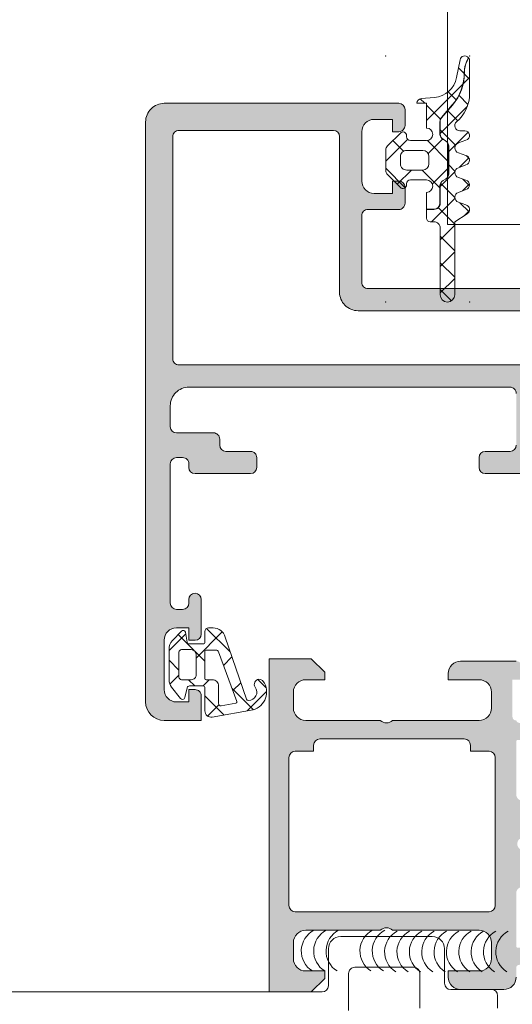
# Model space of a CAD drawing. Header units: millimetres. Extents: x 213386 to 506888, y 183055 to 450952.
# Tile 827 of 1056: x 399509 to 399549, y 324845 to 324924. Entities that reach past the tile are written whole.
import ezdxf

# ---------------------------------------------------------------- set-up
doc = ezdxf.new("R2010")
doc.units = ezdxf.units.MM
doc.layers.add('FASÁDA DETAILNÍ', color=255, linetype='Continuous', lineweight=0)
doc.layers.add('NOVA', color=255, linetype='Continuous', lineweight=0)

# ---------------------------------------------------------------- blocks, each defined once
blk = doc.blocks.new('A$C69D17D4D')
at = {"layer": 'FASÁDA DETAILNÍ'}
h = blk.add_hatch(dxfattribs=at)
h.set_pattern_fill('ANSI37', color=256, scale=0.625, angle=90, style=0)
h.set_pattern_definition([(135, (0, 0), (-1.403165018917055, -1.403165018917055), []), (225, (0, 0), (1.403165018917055, -1.403165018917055), [])])
edge = h.paths.add_edge_path()
edge.add_arc((1579.654066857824, 7162.889979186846), 0.2900050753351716, 224.9975633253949, 359.9994892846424)
edge.add_line((1579.944071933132, 7162.889976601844), (1579.944071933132, 7162.989970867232))
edge.add_arc((1580.25407193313, 7162.989970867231), 0.3099999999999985, 89.99999999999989, 180.0000000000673, ccw=False)
edge.add_line((1580.25407193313, 7163.299970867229), (1581.55404793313, 7163.299970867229))
edge.add_arc((1581.554047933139, 7162.78997086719), 0.5100000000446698, -88.87647985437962, 90.00000000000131, ccw=False)
edge.add_line((1581.564047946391, 7162.280068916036), (1581.564049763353, 7160.921460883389))
edge.add_line((1581.564049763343, 7160.921460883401), (1582.154050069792, 7160.921460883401))
edge.add_arc((1582.154050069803, 7161.411460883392), 0.4900000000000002, -89.99999999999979, 1.272221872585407e-14)
edge.add_line((1582.644050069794, 7161.411460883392), (1582.644050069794, 7162.811458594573))
edge.add_arc((1583.154050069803, 7162.811458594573), 0.5099999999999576, 120.00000000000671, 180.0000000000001, ccw=False)
edge.add_line((1582.899050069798, 7163.253131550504), (1583.099050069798, 7163.368601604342))
edge.add_arc((1582.854050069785, 7163.792954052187), 0.4900000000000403, -59.9999999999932, 1.144999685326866e-13)
edge.add_line((1583.344050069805, 7163.792954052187), (1583.344050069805, 7166.029963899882))
edge.add_arc((1582.854050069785, 7166.029963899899), 0.4899999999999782, 1.144999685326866e-13, 60.00000000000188)
edge.add_line((1583.099050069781, 7166.45431634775), (1582.899050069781, 7166.569786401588))
edge.add_arc((1583.154050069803, 7167.011459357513), 0.5100000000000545, 179.9999999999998, 240.0000000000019, ccw=False)
edge.add_line((1582.644050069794, 7167.011459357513), (1582.644050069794, 7168.009056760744))
edge.add_arc((1583.14998343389, 7168.009056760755), 0.5059333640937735, 139.3588191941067, 180, ccw=False)
edge.add_line((1582.76607949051, 7168.338581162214), (1583.646946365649, 7169.364812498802))
edge.add_arc((1580.616488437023, 7171.966009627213), 3.993732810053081, -40.64118080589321, 0.6188691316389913)
edge.add_arc((1586.619871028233, 7172.030856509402), 2.010000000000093, 153.3452087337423, 180.6188691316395, ccw=False)
edge.add_line((1584.823482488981, 7172.932570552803), (1584.957523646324, 7173.199606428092))
edge.add_arc((1584.654059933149, 7172.954636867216), 0.3900003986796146, 38.91202932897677, 168.9894375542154)
edge.add_line((1584.271238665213, 7173.029123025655), (1583.991637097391, 7171.591032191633))
edge.add_arc((1582.018583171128, 7171.974644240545), 2.010000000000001, -85.00475061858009, -11.002496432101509, ccw=False)
edge.add_line((1582.193600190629, 7169.972278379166), (1581.120640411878, 7169.878496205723))
edge.add_arc((1581.154061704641, 7169.489929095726), 0.3900017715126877, 94.91600467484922, 178.5301263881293)
edge.add_line((1580.764188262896, 7169.499933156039), (1581.564059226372, 7169.499933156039))
edge.add_line((1581.564059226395, 7169.499933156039), (1581.564047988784, 7167.499853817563))
edge.add_arc((1581.554047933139, 7166.989951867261), 0.5100000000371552, -90, 88.87647509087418, ccw=False)
edge.add_line((1581.554047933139, 7166.479951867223), (1580.254071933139, 7166.479951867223))
edge.add_arc((1580.25407193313, 7166.78995186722), 0.3100000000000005, 180, 270, ccw=False)
edge.add_line((1579.944071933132, 7166.78995186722), (1579.944071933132, 7166.889976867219))
edge.add_arc((1579.654056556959, 7166.889948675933), 0.2900153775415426, 0.005569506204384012, 134.9966855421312)
edge.add_line((1579.448996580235, 7167.09503237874), (1578.407699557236, 7166.054467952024))
edge.add_arc((1578.754059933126, 7165.707863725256), 0.4900000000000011, 134.9798378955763, 179.9999999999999)
edge.add_line((1578.264059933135, 7165.707863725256), (1578.264059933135, 7164.071815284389))
edge.add_arc((1578.754059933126, 7164.071815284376), 0.4899999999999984, 180.0000000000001, 225.0276992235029)
edge.add_line((1578.407745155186, 7163.725165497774), (1579.448993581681, 7162.684923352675))
edge = h.paths.add_edge_path()
edge.add_arc((1581.25408174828, 7164.589948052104), 0.4999901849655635, -90.00000000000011, -9.199197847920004e-09, ccw=False)
edge.add_line((1581.25408174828, 7164.089957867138), (1579.95407193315, 7164.089957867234))
edge.add_arc((1579.954053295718, 7164.589939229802), 0.4999813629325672, -180.0021357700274, -89.9978642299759, ccw=False)
edge.add_line((1579.454071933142, 7164.589957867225), (1579.454071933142, 7165.189964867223))
edge.add_arc((1579.954053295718, 7165.18998350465), 0.4999813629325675, 89.99786422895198, 180.0021357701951, ccw=False)
edge.add_line((1579.954071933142, 7165.689964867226), (1581.254081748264, 7165.689964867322))
edge.add_arc((1581.25408174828, 7165.189974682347), 0.4999901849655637, 0, 90.00000000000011, ccw=False)
edge.add_line((1581.754071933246, 7165.189974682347), (1581.754071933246, 7164.589948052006))
h = blk.add_hatch(dxfattribs=at)
h.set_pattern_fill('ANSI37', color=256, scale=0.48, angle=90, style=0)
h.set_pattern_definition([(135, (0, 0), (-1.077630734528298, -1.077630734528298), []), (225, (0, 0), (1.077630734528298, -1.077630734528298), [])])
edge = h.paths.add_edge_path()
edge.add_line((1584.147476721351, 7162.285744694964), (1584.754534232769, 7162.51300358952))
edge.add_arc((1584.65405902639, 7162.889839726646), 0.3900009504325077, -75.0706312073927, 75.07063120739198)
edge.add_line((1584.75453423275, 7163.266675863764), (1584.147476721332, 7163.49393475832))
edge.add_arc((1584.254060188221, 7163.889839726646), 0.4100009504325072, 105.0676336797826, 254.9323663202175, ccw=False)
edge.add_line((1584.147476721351, 7164.285744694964), (1584.754534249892, 7164.51300359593))
edge.add_arc((1584.654060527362, 7164.889839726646), 0.390000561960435, -75.0708416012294, 75.07084160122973)
edge.add_line((1584.754534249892, 7165.266675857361), (1584.147476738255, 7165.493934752))
edge.add_arc((1584.254058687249, 7165.889839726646), 0.4100005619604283, 105.06742474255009, 254.9325713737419, ccw=False)
edge.add_line((1584.147476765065, 7166.285744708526), (1584.754534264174, 7166.512999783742))
edge.add_arc((1584.654047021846, 7166.889882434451), 0.3900489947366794, -75.07068313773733, 89.99999999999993)
edge.add_line((1584.654047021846, 7167.279931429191), (1584.254057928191, 7167.279931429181))
edge.add_arc((1584.254057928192, 7167.689931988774), 0.4100005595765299, 130.3199356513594, 269.99999999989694, ccw=False)
edge.add_arc((1582.054088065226, 7170.282218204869), 2.989972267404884, -49.68006215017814, 0.001330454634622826)
edge.add_line((1585.044060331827, 7170.282287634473), (1585.044059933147, 7172.954079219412))
edge.add_arc((1584.654059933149, 7172.954636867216), 0.3900003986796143, -0.0819252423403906, 35.64056997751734)
edge.add_line((1584.971008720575, 7173.181889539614), (1584.841357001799, 7172.923598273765))
edge.add_arc((1586.619871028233, 7172.030856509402), 1.990000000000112, 153.345208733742, 180.6188691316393)
edge.add_arc((1580.616488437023, 7171.966009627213), 4.013732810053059, -40.641180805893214, 0.6188691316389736, ccw=False)
edge.add_line((1583.662122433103, 7169.35178610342), (1582.781255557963, 7168.325554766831))
edge.add_arc((1583.14998343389, 7168.009056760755), 0.4859333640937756, 139.3588191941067, 179.9999999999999)
edge.add_line((1582.664050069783, 7168.009056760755), (1582.664050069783, 7167.011459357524))
edge.add_arc((1583.154050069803, 7167.011459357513), 0.4900000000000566, 180.0000000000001, 240.0000000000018)
edge.add_line((1582.909050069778, 7166.587106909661), (1583.109050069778, 7166.471636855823))
edge.add_arc((1582.854050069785, 7166.029963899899), 0.5099999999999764, -1.1368683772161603e-13, 60.00000000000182, ccw=False)
edge.add_line((1583.364050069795, 7166.029963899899), (1583.364050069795, 7163.792954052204))
edge.add_arc((1582.854050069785, 7163.792954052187), 0.5100000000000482, -59.99999999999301, -2.2737367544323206e-13, ccw=False)
edge.add_line((1583.10905006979, 7163.351281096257), (1582.90905006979, 7163.235811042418))
edge.add_arc((1583.154050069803, 7162.811458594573), 0.4899999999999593, 120.000000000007, 179.9999999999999)
edge.add_line((1582.664050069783, 7162.811458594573), (1582.664050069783, 7161.411460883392))
edge.add_arc((1582.154050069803, 7161.411460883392), 0.509999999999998, -90.00000000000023, 0, ccw=False)
edge.add_line((1582.154050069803, 7160.901460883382), (1581.564049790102, 7160.901460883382))
edge.add_line((1581.564049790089, 7160.901460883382), (1581.564050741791, 7160.189839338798))
edge.add_arc((1581.854050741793, 7160.189839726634), 0.2900000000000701, 180.0000766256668, 270.0000000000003)
edge.add_line((1581.854050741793, 7159.899839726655), (1582.154035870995, 7159.899839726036))
edge.add_arc((1582.154217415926, 7159.390017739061), 0.5098220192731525, -0.02428648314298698, 90.02040272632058, ccw=False)
edge.add_line((1582.664039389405, 7159.389801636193), (1582.664069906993, 7153.989838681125))
edge.add_arc((1583.254068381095, 7153.989842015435), 0.5899984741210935, 180.0003238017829, 360.0000000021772)
edge.add_line((1583.844066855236, 7153.989842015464), (1583.844066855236, 7159.89525026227))
edge.add_line((1583.844066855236, 7159.895250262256), (1584.848821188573, 7160.551953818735))
edge.add_arc((1584.65406055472, 7160.889841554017), 0.3899997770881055, -60.04057881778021, 75.07024092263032)
edge.add_line((1584.754538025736, 7161.266675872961), (1584.147476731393, 7161.49393475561))
edge.add_arc((1584.254060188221, 7161.889839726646), 0.4100009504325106, 105.0676336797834, 254.9323677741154, ccw=False)
h = blk.add_hatch(color=256, dxfattribs=at)
edge = h.paths.add_edge_path(flags=16)
edge.add_ellipse((1561.518074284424, 7148.799880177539), major_axis=(-0.4999740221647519, 0), ratio=1, start_angle=-0.002977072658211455, end_angle=90.00297707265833, ccw=False)
edge.add_line((1561.01810026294, 7148.799906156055), (1561.01810026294, 7166.799906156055))
edge.add_ellipse((1561.518074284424, 7166.799932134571), major_axis=(-0.4999740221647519, 0), ratio=1, start_angle=-90.00297707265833, end_angle=0.0029770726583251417, ccw=False)
edge.add_line((1561.51810026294, 7167.299906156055), (1574.01810026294, 7167.299906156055))
edge.add_ellipse((1574.018078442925, 7166.79988433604), major_axis=(-0.5000218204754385, 0), ratio=1, start_angle=180.0025002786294, end_angle=269.9974997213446, ccw=False)
edge.add_line((1574.51810026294, 7166.799906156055), (1574.51810026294, 7154.196855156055))
edge.add_ellipse((1576.018099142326, 7154.196854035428), major_axis=(-1.499998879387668, 0), ratio=1, start_angle=-4.280429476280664e-05, end_angle=90.00004280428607)
edge.add_line((1576.01810026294, 7152.696855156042), (1589.01808826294, 7152.696855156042))
edge.add_ellipse((1589.018088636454, 7152.19685552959), major_axis=(-0.49999962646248, 0), ratio=1, start_angle=179.9999571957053, end_angle=270.0000428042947, ccw=False)
edge.add_line((1589.518088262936, 7152.196855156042), (1589.518088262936, 7148.799906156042))
edge.add_ellipse((1589.018088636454, 7148.799905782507), major_axis=(-0.49999962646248, 0), ratio=1, start_angle=89.99995719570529, end_angle=180.0000428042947, ccw=False)
edge.add_line((1589.018088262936, 7148.299906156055), (1561.518100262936, 7148.299906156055))
edge = h.paths.add_edge_path()
edge.add_line((1560.318088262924, 7119.499911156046), (1563.318088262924, 7119.499911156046))
edge.add_line((1563.318088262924, 7119.499911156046), (1563.318088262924, 7121.499911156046))
edge.add_arc((1562.81811424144, 7121.499937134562), 0.4999740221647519, 359.9970229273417, 450.0029770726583)
edge.add_line((1562.818088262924, 7121.999911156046), (1562.318088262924, 7121.999911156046))
edge.add_line((1562.318088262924, 7121.999911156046), (1562.318088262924, 7120.999911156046))
edge.add_line((1562.318088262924, 7120.999911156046), (1561.318088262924, 7120.999911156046))
edge.add_arc((1561.318152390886, 7121.999975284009), 1.000064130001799, 180.0036740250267, 269.9963259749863, ccw=False)
edge.add_line((1560.318088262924, 7121.999911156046), (1560.318088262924, 7125.999911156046))
edge.add_arc((1561.318118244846, 7125.999881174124), 1.000029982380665, 90.00171778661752, 179.9982822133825, ccw=False)
edge.add_line((1561.318088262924, 7126.999911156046), (1562.318088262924, 7126.999911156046))
edge.add_line((1562.318088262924, 7126.999911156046), (1562.318088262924, 7125.999911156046))
edge.add_line((1562.318088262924, 7125.999911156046), (1562.818088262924, 7125.999911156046))
edge.add_arc((1562.818082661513, 7126.499916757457), 0.5000056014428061, 270.0006418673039, 359.9993581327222)
edge.add_line((1563.318088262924, 7126.499911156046), (1563.318088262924, 7129.299914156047))
edge.add_arc((1562.818088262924, 7129.299914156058), 0.5, 0, 180)
edge.add_line((1562.318088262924, 7129.299914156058), (1562.318088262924, 7128.999911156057))
edge.add_arc((1561.818077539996, 7128.999921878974), 0.5000107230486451, 270.0012287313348, 359.99877126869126, ccw=False)
edge.add_line((1561.818088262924, 7128.499911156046), (1561.318088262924, 7128.499911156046))
edge.add_arc((1561.318156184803, 7128.999979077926), 0.500067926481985, 180.007782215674, 269.9922177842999, ccw=False)
edge.add_line((1560.818088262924, 7128.999911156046), (1560.818088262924, 7140.299906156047))
edge.add_arc((1561.318110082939, 7140.29988433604), 0.5000218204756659, 90.00250027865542, 179.9974997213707, ccw=False)
edge.add_line((1561.318088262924, 7140.799906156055), (1561.818088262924, 7140.799906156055))
edge.add_arc((1561.818150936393, 7140.299968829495), 0.4999373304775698, -0.007182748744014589, 90.00718274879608, ccw=False)
edge.add_line((1562.318088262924, 7140.299906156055), (1562.318088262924, 7139.999903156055))
edge.add_arc((1562.81815106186, 7139.999965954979), 0.5000628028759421, 180.0071953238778, 269.9928046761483)
edge.add_line((1562.818088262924, 7139.499903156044), (1567.318088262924, 7139.499903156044))
edge.add_arc((1567.318082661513, 7139.999908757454), 0.5000056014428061, 270.0006418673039, 359.9993581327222)
edge.add_line((1567.818088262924, 7139.999903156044), (1567.818088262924, 7140.799906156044))
edge.add_arc((1567.31811424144, 7140.799932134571), 0.4999740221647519, 359.9970229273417, 450.0029770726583)
edge.add_line((1567.318088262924, 7141.299906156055), (1565.318088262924, 7141.299906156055))
edge.add_arc((1565.318156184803, 7141.799974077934), 0.500067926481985, 180.007782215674, 269.9922177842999, ccw=False)
edge.add_line((1564.818088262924, 7141.799906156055), (1564.818088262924, 7142.299906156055))
edge.add_arc((1564.318150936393, 7142.299968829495), 0.499937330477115, 359.9928172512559, 450.0071827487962)
edge.add_line((1564.318088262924, 7142.799906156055), (1561.318088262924, 7142.799906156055))
edge.add_arc((1561.318143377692, 7143.299961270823), 0.500055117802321, 180.0063149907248, 269.99368500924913, ccw=False)
edge.add_line((1560.818088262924, 7143.299906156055), (1560.818088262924, 7144.999903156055))
edge.add_arc((1562.318056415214, 7144.999935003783), 1.499968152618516, 89.99878348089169, 180.0012165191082, ccw=False)
edge.add_line((1562.318088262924, 7146.499903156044), (1588.318088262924, 7146.499903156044))
edge.add_arc((1588.318109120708, 7145.999924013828), 0.4999791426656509, -0.0023902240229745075, 90.0023902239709, ccw=False)
edge.add_line((1588.818088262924, 7145.999903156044), (1588.818088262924, 7141.799906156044))
edge.add_arc((1588.318082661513, 7141.799911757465), 0.5000056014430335, 270.0006418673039, 359.99935813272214, ccw=False)
edge.add_line((1588.318088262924, 7141.299906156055), (1586.318088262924, 7141.299906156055))
edge.add_arc((1586.318110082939, 7140.79988433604), 0.5000218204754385, 90.00250027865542, 179.9974997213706)
edge.add_line((1585.818088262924, 7140.799906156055), (1585.818088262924, 7139.999903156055))
edge.add_arc((1586.31814081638, 7139.9999557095), 0.5000525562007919, 180.0060215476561, 269.993978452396)
edge.add_line((1586.318088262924, 7139.499903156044), (1591.318089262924, 7139.499903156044))
edge.add_line((1591.318089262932, 7139.499903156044), (1592.075978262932, 7139.717224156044))
edge.add_arc((1592.158669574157, 7139.428845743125), 0.2999999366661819, 37.90481467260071, 106.0000242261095, ccw=False)
edge.add_arc((1592.632089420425, 7139.797456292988), 0.3000001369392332, 217.9047180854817, 269.9999699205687)
edge.add_line((1592.632089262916, 7139.497456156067), (1594.696236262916, 7139.497458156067))
edge.add_arc((1594.696236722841, 7139.897457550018), 0.3999993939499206, 269.9999341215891, 381.9737695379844)
edge.add_line((1595.067178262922, 7140.047130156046), (1594.250817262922, 7142.070359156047))
edge.add_arc((1594.065347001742, 7141.995522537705), 0.19999934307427, 21.97390785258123, 114.1410923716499)
edge.add_line((1593.983550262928, 7142.178030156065), (1591.599865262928, 7141.109710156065))
edge.add_arc((1591.518068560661, 7141.29221826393), 0.1999997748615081, 179.180099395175, 294.1410254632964, ccw=False)
edge.add_line((1591.318089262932, 7141.295080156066), (1591.318088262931, 7152.599160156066))
edge.add_arc((1591.50950276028, 7152.607591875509), 0.1916001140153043, 88.9555499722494, 182.5222218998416, ccw=False)
edge.add_line((1591.512995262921, 7152.79916015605), (1591.933579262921, 7152.79916015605))
edge.add_line((1591.933579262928, 7152.79916015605), (1594.399191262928, 7151.36742515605))
edge.add_arc((1594.550002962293, 7151.626762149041), 0.2999997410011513, 239.8208038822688, 344.0000282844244)
edge.add_line((1594.838381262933, 7151.544071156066), (1595.266252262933, 7153.036232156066))
edge.add_line((1595.266252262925, 7153.036232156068), (1595.764664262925, 7153.899507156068))
edge.add_arc((1595.418254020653, 7154.099507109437), 0.4000000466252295, 330.0000115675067, 449.9999652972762)
edge.add_line((1595.418254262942, 7154.499507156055), (1591.310323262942, 7154.499160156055))
edge.add_line((1591.310323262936, 7154.499160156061), (1576.818266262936, 7154.496855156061))
edge.add_arc((1576.818088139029, 7154.996855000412), 0.4999998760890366, 179.9999821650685, 270.02041150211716, ccw=False)
edge.add_line((1576.318088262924, 7154.99685515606), (1576.318088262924, 7160.39989715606))
edge.add_arc((1576.818087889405, 7160.399897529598), 0.49999962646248, 89.99995719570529, 180.0000428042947, ccw=False)
edge.add_line((1576.818088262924, 7160.89989715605), (1579.318088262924, 7160.89989715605))
edge.add_arc((1579.318088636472, 7161.399896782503), 0.49999962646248, 269.9999571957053, 360.0000428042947)
edge.add_line((1579.818088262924, 7161.39989715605), (1579.818088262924, 7162.699900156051))
edge.add_arc((1579.318109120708, 7162.699921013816), 0.4999791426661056, 359.997609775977, 450.0023902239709)
edge.add_line((1579.318088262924, 7163.199900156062), (1578.818088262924, 7163.199900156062))
edge.add_line((1578.818088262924, 7163.199900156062), (1578.818088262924, 7162.199900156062))
edge.add_line((1578.818088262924, 7162.199900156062), (1577.318088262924, 7162.199900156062))
edge.add_arc((1577.318119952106, 7163.199931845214), 1.000031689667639, 180.0018155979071, 269.99818440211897, ccw=False)
edge.add_line((1576.318088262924, 7163.199900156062), (1576.318088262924, 7167.199900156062))
edge.add_arc((1577.318157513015, 7167.199830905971), 1.00006925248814, 90.00396746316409, 179.9960325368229, ccw=False)
edge.add_line((1577.318088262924, 7168.199900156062), (1578.818088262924, 7168.199900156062))
edge.add_line((1578.818088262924, 7168.199900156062), (1578.818088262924, 7167.199900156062))
edge.add_line((1578.818088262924, 7167.199900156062), (1579.318088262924, 7167.199900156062))
edge.add_arc((1579.31811424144, 7167.699874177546), 0.4999740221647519, 269.9970229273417, 360.0029770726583)
edge.add_line((1579.818088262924, 7167.699900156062), (1579.818088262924, 7168.999903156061))
edge.add_arc((1579.318082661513, 7168.999897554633), 0.5000056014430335, 0.0006418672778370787, 89.99935813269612)
edge.add_line((1579.318088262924, 7169.499903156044), (1560.318088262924, 7169.499903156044))
edge.add_arc((1560.318058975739, 7167.999932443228), 1.499970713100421, 89.99888129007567, 180.0011187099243)
edge.add_line((1558.818088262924, 7167.999903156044), (1558.818088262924, 7120.999911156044))
edge.add_arc((1560.318148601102, 7120.999971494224), 1.500060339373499, 180.0023046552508, 269.9976953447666)
h = blk.add_hatch(dxfattribs=at)
h.set_pattern_fill('ANSI37', color=256, scale=0.625, angle=180, style=0)
h.set_pattern_definition([(225, (1562.318060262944, 7121.999931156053), (1.403165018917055, -1.403165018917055), []), (315, (1562.318060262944, 7121.999931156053), (1.403165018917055, 1.403165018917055), [])])
edge = h.paths.add_edge_path(flags=16)
edge.add_ellipse((1564.22027340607, 7122.302146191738), major_axis=(-0.4977897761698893, 0), ratio=1, start_angle=179.7452779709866, end_angle=270.192579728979)
edge.add_line((1564.218600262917, 7122.799933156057), (1563.718081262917, 7122.799933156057))
edge.add_ellipse((1563.718067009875, 7122.899916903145), major_axis=(-0.09998374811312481, 0), ratio=1, start_angle=-0.008740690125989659, end_angle=90.00816772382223, ccw=False)
edge.add_line((1563.618083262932, 7122.899932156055), (1563.618079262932, 7125.100362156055))
edge.add_ellipse((1563.718083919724, 7125.100359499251), major_axis=(-0.1000046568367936, 0), ratio=1, start_angle=270.0015221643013, end_angle=359.99847783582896, ccw=False)
edge.add_line((1563.718081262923, 7125.200364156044), (1564.530023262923, 7125.200364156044))
edge.add_ellipse((1564.53001478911, 7125.000357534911), major_axis=(-0.2000066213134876, 0), ratio=1, start_angle=195.6886153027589, end_angle=269.99757251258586, ccw=False)
edge.add_line((1564.722570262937, 7125.05444115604), (1566.209895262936, 7121.036300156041))
edge.add_ellipse((1566.116113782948, 7121.001586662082), major_axis=(-0.0999999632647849, 0), ratio=1, start_angle=100.32228414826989, end_angle=200.3121828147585, ccw=False)
edge.add_line((1566.134032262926, 7120.903205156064), (1564.924563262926, 7120.682922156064))
edge.add_ellipse((1564.918054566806, 7120.882812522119), major_axis=(-0.199996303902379, 0), ratio=1, start_angle=-0.0010410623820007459, end_angle=91.86496785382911, ccw=False)
edge.add_line((1564.718058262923, 7120.882816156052), (1564.718058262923, 7122.299933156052))
edge = h.paths.add_edge_path(flags=16)
edge.add_ellipse((1561.718069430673, 7122.999934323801), major_axis=(-0.2000001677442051, 0), ratio=1, start_angle=-0.00023842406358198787, end_angle=90.00023842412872, ccw=False)
edge.add_line((1561.518069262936, 7122.999935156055), (1561.518073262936, 7125.034392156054))
edge.add_ellipse((1561.718068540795, 7125.034396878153), major_axis=(-0.1999952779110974, 0), ratio=1, start_angle=-90.00049336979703, end_angle=0.0013528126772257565, ccw=False)
edge.add_line((1561.718070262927, 7125.234392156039), (1562.518080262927, 7125.234392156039))
edge.add_ellipse((1562.518071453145, 7124.834381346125), major_axis=(-0.4000108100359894, 0), ratio=1, start_angle=180.0019780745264, end_angle=269.99873812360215, ccw=False)
edge.add_line((1562.918082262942, 7124.834395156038), (1562.918082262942, 7123.199932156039))
edge.add_ellipse((1562.518087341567, 7123.199929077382), major_axis=(-0.3999949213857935, 0), ratio=1, start_angle=89.99898604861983, end_angle=180.0004409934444, ccw=False)
edge.add_line((1562.518080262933, 7122.799934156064), (1561.718070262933, 7122.799934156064))
edge = h.paths.add_edge_path()
edge.add_arc((1561.794621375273, 7121.399942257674), 0.2000083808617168, 220.0023157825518, 344.9984805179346)
edge.add_line((1561.987813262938, 7121.348171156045), (1562.178347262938, 7122.151696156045))
edge.add_arc((1562.371540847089, 7122.099919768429), 0.200011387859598, 90.00274550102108, 164.9971436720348, ccw=False)
edge.add_line((1562.371531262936, 7122.299931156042), (1563.468081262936, 7122.299931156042))
edge.add_arc((1563.46809161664, 7122.14994350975), 0.1499876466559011, -0.0039551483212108, 90.00395514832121, ccw=False)
edge.add_line((1563.618079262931, 7122.149933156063), (1563.618071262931, 7120.267062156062))
edge.add_arc((1564.118071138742, 7120.267060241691), 0.4999998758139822, 179.9997806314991, 279.9335722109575)
edge.add_line((1564.204324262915, 7119.774556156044), (1567.524050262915, 7120.355945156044))
edge.add_arc((1567.117975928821, 7121.799930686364), 1.499996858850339, 285.7069244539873, 395.0875539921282)
edge.add_arc((1568.018078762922, 7122.432237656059), 0.3999981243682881, 35.08800412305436, 215.0880041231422)
edge.add_arc((1567.136779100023, 7121.797716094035), 0.6860034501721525, -89.51564162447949, 36.141185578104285, ccw=False)
edge.add_arc((1567.122958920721, 7121.260839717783), 0.1503878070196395, 199.0161509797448, 277.4960782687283, ccw=False)
edge.add_line((1566.980778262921, 7121.211838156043), (1565.253096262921, 7126.258064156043))
edge.add_arc((1564.287004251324, 7125.999943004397), 0.9999801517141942, 14.95891093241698, 90.0005723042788)
edge.add_line((1564.286994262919, 7126.99992315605), (1563.918089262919, 7126.999935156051))
edge.add_arc((1563.918109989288, 7126.699915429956), 0.3000197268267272, 90.00395818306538, 179.9968057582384)
edge.add_line((1563.618090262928, 7126.699932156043), (1563.618090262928, 7125.849917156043))
edge.add_arc((1563.468106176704, 7125.849904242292), 0.1499840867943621, -90.00493321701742, 0.004933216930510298, ccw=False)
edge.add_line((1563.468093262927, 7125.699920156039), (1562.371531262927, 7125.699931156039))
edge.add_arc((1562.371540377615, 7125.899945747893), 0.20001459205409, 195.0023743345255, 269.99738902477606, ccw=False)
edge.add_line((1562.178343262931, 7125.848170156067), (1562.049249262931, 7126.651542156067))
edge.add_arc((1561.856073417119, 7126.599817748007), 0.1999808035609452, 14.98978708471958, 135.0074444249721)
edge.add_line((1561.714647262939, 7126.741207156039), (1560.988128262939, 7125.96533715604))
edge.add_arc((1561.718069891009, 7125.28182674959), 1.000000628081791, 136.8814623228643, 180.0000340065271)
edge.add_line((1560.718069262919, 7125.281826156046), (1560.718069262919, 7122.803193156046))
edge.add_arc((1561.718072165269, 7122.803194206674), 1.000002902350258, 180.0000601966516, 217.8277930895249)
edge.add_line((1560.928212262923, 7122.189902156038), (1561.641411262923, 7121.271373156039))
h = blk.add_hatch(color=256, dxfattribs=at)
edge = h.paths.add_edge_path()
edge.add_arc((1588.938067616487, 7101.200062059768), 0.1199999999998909, 179.9999999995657, 270)
edge.add_line((1588.938067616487, 7101.080062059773), (1591.698065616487, 7101.080062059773))
edge.add_arc((1591.698065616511, 7100.780062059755), 0.2999999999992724, -1.737134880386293e-10, 90, ccw=False)
edge.add_line((1591.998065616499, 7100.780062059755), (1591.998065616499, 7099.800087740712))
edge.add_arc((1591.698065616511, 7099.800087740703), 0.2999999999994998, -90.00000000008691, 0, ccw=False)
edge.add_line((1591.698065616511, 7099.500087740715), (1589.818054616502, 7099.500087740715))
edge.add_arc((1589.550511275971, 7099.421220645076), 0.2789255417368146, 16.42459455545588, 91.16287007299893)
edge.add_line((1589.544850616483, 7099.700088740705), (1589.091256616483, 7099.700088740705))
edge.add_arc((1589.085588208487, 7099.421251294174), 0.2788950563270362, 88.83541062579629, 163.5801235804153)
edge.add_line((1588.818067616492, 7099.500087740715), (1588.818067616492, 7098.699913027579))
edge.add_arc((1587.818067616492, 7098.69991302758), 0.9999999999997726, -89.99999999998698, 0, ccw=False)
edge.add_line((1587.818067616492, 7097.69991302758), (1584.318060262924, 7097.69991302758))
edge.add_arc((1584.318080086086, 7098.699932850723), 1.000019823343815, 180.0011357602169, 269.9988642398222, ccw=False)
edge.add_line((1583.318060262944, 7098.69991302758), (1583.318060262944, 7099.19991302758))
edge.add_line((1583.318060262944, 7099.19991302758), (1585.818060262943, 7099.199913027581))
edge.add_arc((1585.818014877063, 7100.199958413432), 1.0000453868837, 270.0026002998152, 359.9973997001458)
edge.add_line((1586.818060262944, 7100.19991302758), (1586.818060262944, 7101.499931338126))
edge.add_arc((1585.818007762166, 7101.499878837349), 1.000052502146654, 0.003007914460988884, 89.99699208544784)
edge.add_line((1585.818060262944, 7102.499931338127), (1578.818060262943, 7102.499931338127))
edge.add_arc((1578.318060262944, 7101.974809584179), 0.7250881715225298, 46.40381611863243, 133.5961838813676)
edge.add_line((1577.818060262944, 7102.499931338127), (1571.783972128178, 7102.499931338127))
edge.add_arc((1571.784024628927, 7101.499878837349), 1.000052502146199, 90.00300791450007, 179.9969920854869)
edge.add_line((1570.783972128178, 7101.499931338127), (1570.783972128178, 7100.19991302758))
edge.add_arc((1571.78401751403, 7100.199958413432), 1.000045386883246, 180.0026002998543, 269.9973997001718)
edge.add_line((1571.783972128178, 7099.19991302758), (1573.318060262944, 7099.19991302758))
edge.add_line((1573.318060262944, 7099.19991302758), (1573.318060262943, 7098.599906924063))
edge.add_line((1573.318060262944, 7098.599906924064), (1572.218054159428, 7097.499931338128))
edge.add_line((1572.218054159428, 7097.499931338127), (1568.818060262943, 7097.499931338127))
edge.add_line((1568.818060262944, 7097.499931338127), (1568.818060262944, 7124.499832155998))
edge.add_line((1568.818060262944, 7124.499832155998), (1572.218054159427, 7124.499832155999))
edge.add_line((1572.218054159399, 7124.499832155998), (1573.318060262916, 7123.399856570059))
edge.add_line((1573.318060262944, 7123.39985657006), (1573.318060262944, 7122.799850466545))
edge.add_line((1573.318060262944, 7122.799850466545), (1571.783972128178, 7122.799850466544))
edge.add_arc((1571.78401751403, 7121.799805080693), 1.000045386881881, 90.00260029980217, 179.9973997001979)
edge.add_line((1570.783972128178, 7121.799850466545), (1570.783972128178, 7120.499832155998))
edge.add_arc((1571.784024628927, 7120.499884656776), 1.000052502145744, 180.003007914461, 269.9969920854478)
edge.add_line((1571.783972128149, 7119.499832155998), (1577.818060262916, 7119.499832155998))
edge.add_arc((1578.318060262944, 7120.024953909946), 0.7250881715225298, 226.4038161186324, 313.5961838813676)
edge.add_line((1578.818060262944, 7119.499832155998), (1585.818060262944, 7119.499832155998))
edge.add_arc((1585.818007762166, 7120.499884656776), 1.000052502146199, 270.0030079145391, 359.9969920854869)
edge.add_line((1586.818060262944, 7120.499832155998), (1586.818060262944, 7121.799850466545))
edge.add_arc((1585.818014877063, 7121.799805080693), 1.000045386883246, 0.002600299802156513, 89.9973997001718)
edge.add_line((1585.818060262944, 7122.799850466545), (1583.318060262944, 7122.799850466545))
edge.add_line((1583.318060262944, 7122.799850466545), (1583.318060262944, 7123.299850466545))
edge.add_arc((1584.318080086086, 7123.299830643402), 1.00001982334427, 90.00113576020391, 179.9988642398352, ccw=False)
edge.add_line((1584.318060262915, 7124.299850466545), (1588.818060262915, 7124.299850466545))
edge.add_arc((1588.818070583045, 7123.799860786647), 0.4999896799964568, -0.0011826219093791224, 90.00118262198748, ccw=False)
edge.add_line((1589.318060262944, 7123.799850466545), (1589.318060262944, 7122.799850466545))
edge.add_line((1589.318060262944, 7122.799850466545), (1588.518057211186, 7122.799850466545))
edge.add_line((1588.518057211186, 7122.799850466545), (1588.518057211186, 7119.799835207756))
edge.add_arc((1588.818064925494, 7119.799832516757), 0.3000077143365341, 179.9994860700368, 270.0005139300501)
edge.add_arc((1589.085588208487, 7119.578661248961), 0.2788950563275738, 196.4198764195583, 271.1645893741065)
edge.add_line((1589.091256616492, 7119.29982380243), (1589.544850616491, 7119.29982380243))
edge.add_arc((1589.550511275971, 7119.578691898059), 0.2789255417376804, 268.837129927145, 343.5754054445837)
edge.add_line((1589.81805461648, 7119.49982480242), (1591.698065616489, 7119.49982480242))
edge.add_arc((1591.698065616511, 7119.199824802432), 0.3000000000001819, 0, 90, ccw=False)
edge.add_line((1591.998065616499, 7119.199824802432), (1591.998065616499, 7118.21985048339))
edge.add_arc((1591.698065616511, 7118.21985048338), 0.3000000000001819, -90, 1.737134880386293e-10, ccw=False)
edge.add_line((1591.698065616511, 7117.919850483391), (1588.938067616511, 7117.919850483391))
edge.add_arc((1588.938067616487, 7117.799850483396), 0.1199999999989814, 90, 180.0000000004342)
edge.add_line((1588.818067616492, 7117.799850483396), (1588.818067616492, 7113.499824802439))
edge.add_arc((1589.318067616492, 7113.49982480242), 0.5, 180, 269.9999999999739)
edge.add_line((1589.318067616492, 7112.99982480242), (1590.018067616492, 7112.99982480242))
edge.add_line((1590.018067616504, 7112.99982480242), (1592.410887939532, 7114.381320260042))
edge.add_arc((1592.47994783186, 7114.261705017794), 0.1381197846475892, -7.70243749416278, 120.0000000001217, ccw=False)
edge.add_arc((1587.63859659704, 7114.709323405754), 4.999999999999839, 288.7094007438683, 354.65077199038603, ccw=False)
edge.add_arc((1589.402822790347, 7109.499956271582), 0.5000000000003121, 108.7094007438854, 251.2905992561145)
edge.add_arc((1587.63859659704, 7104.290589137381), 4.999999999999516, 5.3492280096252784, 71.2905992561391, ccw=False)
edge.add_arc((1592.47994783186, 7104.73820752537), 0.1381197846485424, -120.0000000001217, 7.702437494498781, ccw=False)
edge.add_line((1592.410887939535, 7104.618592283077), (1590.018067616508, 7106.0000877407))
edge.add_line((1590.018067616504, 7106.000087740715), (1589.318067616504, 7106.000087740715))
edge.add_arc((1589.318067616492, 7105.500087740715), 0.5, 90.00000000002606, 180.0000000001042)
edge.add_line((1588.818067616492, 7105.500087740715), (1588.818067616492, 7101.200062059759))
edge = h.paths.add_edge_path(flags=16)
edge.add_arc((1570.918066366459, 7116.499839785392), 0.5, 90, 180)
edge.add_line((1570.418066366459, 7116.499839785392), (1570.418066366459, 7104.499931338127))
edge.add_arc((1570.918066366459, 7104.499931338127), 0.5, 180, 270)
edge.add_line((1570.918066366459, 7103.999931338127), (1586.618048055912, 7103.999931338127))
edge.add_arc((1586.618048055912, 7104.499931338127), 0.5, 270, 360)
edge.add_line((1587.118048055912, 7104.499931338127), (1587.118048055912, 7116.499839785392))
edge.add_arc((1586.618048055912, 7116.499839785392), 0.5, 0, 90)
edge.add_line((1586.618048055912, 7116.999839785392), (1585.118048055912, 7116.999839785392))
edge.add_line((1585.118048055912, 7116.999839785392), (1585.118048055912, 7117.499839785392))
edge.add_arc((1584.618048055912, 7117.499839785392), 0.5, 0, 90)
edge.add_line((1584.618048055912, 7117.999839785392), (1572.918066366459, 7117.999839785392))
edge.add_arc((1572.918066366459, 7117.499839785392), 0.5, 90, 180)
edge.add_line((1572.418066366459, 7117.499839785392), (1572.418066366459, 7116.999839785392))
edge.add_line((1572.418066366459, 7116.999839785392), (1570.918066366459, 7116.999839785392))
blk.add_lwpolyline([(1627.253972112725, 7240.645309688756), (1627.253972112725, 7628.336086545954), (1583.253972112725, 7628.336086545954), (1583.253972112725, 7240.645309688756), (1583.253972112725, 7159.674430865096), (1627.253972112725, 7159.674430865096)], close=True, dxfattribs=at)
at = {"layer": 'FASÁDA DETAILNÍ', "color": 7}
for points in [[(1579.448993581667, 7162.684923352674, 0.6681907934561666), (1579.944071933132, 7162.889976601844), (1579.944071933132, 7162.989970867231, -0.41421356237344), (1580.25407193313, 7163.299970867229), (1581.554047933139, 7163.299970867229, -0.9902431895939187), (1581.564047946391, 7162.280068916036), (1581.564049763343, 7160.921460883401), (1582.154050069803, 7160.921460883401, 0.4142135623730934), (1582.644050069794, 7161.411460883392), (1582.644050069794, 7162.811458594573, -0.267949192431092), (1582.899050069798, 7163.253131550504), (1583.099050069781, 7163.368601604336, 0.2679491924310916), (1583.344050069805, 7163.792954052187), (1583.344050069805, 7166.029963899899, 0.267949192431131), (1583.099050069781, 7166.45431634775), (1582.899050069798, 7166.569786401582, -0.2679491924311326), (1582.644050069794, 7167.011459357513), (1582.644050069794, 7168.009056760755, -0.1792130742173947), (1582.76607949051, 7168.338581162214), (1583.646946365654, 7169.364812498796, 0.1820014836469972), (1584.609988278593, 7172.009146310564, -0.1195687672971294), (1584.823482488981, 7172.932570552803), (1584.957523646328, 7173.199606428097, 0.6375452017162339), (1584.271238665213, 7173.029123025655), (1583.991637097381, 7171.591032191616, -0.3346062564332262), (1582.193600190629, 7169.972278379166), (1581.120640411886, 7169.878496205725, 0.381933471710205), (1580.764188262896, 7169.499933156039), (1581.564059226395, 7169.499933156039), (1581.564047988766, 7167.499853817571, -0.9902431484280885), (1581.554047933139, 7166.479951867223), (1580.25407193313, 7166.479951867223, -0.414213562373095), (1579.944071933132, 7166.78995186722), (1579.944071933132, 7166.889976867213, 0.6681225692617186), (1579.448996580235, 7167.09503237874), (1578.407699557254, 7166.054467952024, 0.1990038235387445), (1578.264059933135, 7165.707863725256), (1578.264059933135, 7164.071815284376, 0.199038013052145), (1578.407745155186, 7163.725165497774), (1579.448993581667, 7162.684923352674)], [(1584.147476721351, 7162.285744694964), (1584.75453423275, 7162.513003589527, 0.7683067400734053), (1584.75453423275, 7163.266675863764), (1584.147476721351, 7163.493934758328, -0.7663896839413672), (1584.147476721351, 7164.285744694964), (1584.754534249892, 7164.51300359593, 0.7683096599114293), (1584.754534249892, 7165.266675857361), (1584.147476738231, 7165.493934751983, -0.766392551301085), (1584.147476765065, 7166.285744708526), (1584.754534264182, 7166.512999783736, 0.8775222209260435), (1584.654047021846, 7167.279931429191), (1584.254057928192, 7167.279931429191, -0.6981291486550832), (1583.98876497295, 7168.00253414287, 0.2202365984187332), (1585.044060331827, 7170.282287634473), (1585.044059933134, 7172.954079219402, 0.1571434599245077), (1584.971008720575, 7173.181889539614), (1584.841357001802, 7172.923598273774, 0.1195687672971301), (1584.629987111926, 7172.009362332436, -0.1820014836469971), (1583.662122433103, 7169.35178610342), (1582.781255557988, 7168.325554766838, 0.1792130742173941), (1582.664050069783, 7168.009056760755), (1582.664050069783, 7167.011459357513, 0.2679491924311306), (1582.909050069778, 7166.587106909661), (1583.10905006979, 7166.471636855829, -0.2679491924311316), (1583.364050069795, 7166.029963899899), (1583.364050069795, 7163.792954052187, -0.2679491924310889), (1583.10905006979, 7163.351281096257), (1582.909050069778, 7163.235811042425, 0.2679491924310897), (1582.664050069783, 7162.811458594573), (1582.664050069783, 7161.411460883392, -0.4142135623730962), (1582.154050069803, 7160.901460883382), (1581.564049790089, 7160.901460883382), (1581.564050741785, 7160.189839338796, 0.4142131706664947), (1581.854050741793, 7159.899839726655), (1582.154035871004, 7159.899839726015, -0.414442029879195), (1582.664039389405, 7159.389801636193), (1582.664069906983, 7153.989838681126, 0.999997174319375), (1583.844066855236, 7153.989842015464), (1583.844066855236, 7159.895250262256), (1584.848821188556, 7160.551953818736, 0.6688782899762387), (1584.754538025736, 7161.266675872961), (1584.147476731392, 7161.493934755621, -0.7663896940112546), (1584.147476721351, 7162.285744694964)], [(1581.754071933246, 7164.589948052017, -0.4142135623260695), (1581.25408174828, 7164.089957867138), (1579.954071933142, 7164.089957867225, -0.4142353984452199), (1579.454071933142, 7164.589957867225), (1579.454071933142, 7165.189964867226, -0.4142353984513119), (1579.954071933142, 7165.689964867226), (1581.25408174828, 7165.689964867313, -0.4142135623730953), (1581.754071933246, 7165.189974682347), (1581.754071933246, 7164.589948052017)]]:
    blk.add_lwpolyline(points, format="xyb", close=True, dxfattribs=at)
at = {"layer": 'FASÁDA DETAILNÍ'}
for points in [[(1588.818088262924, 7141.799906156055, -0.414207), (1588.318088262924, 7141.299906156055), (1586.318088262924, 7141.299906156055), (1586.318088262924, 7141.299906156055, 0.414188), (1585.818088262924, 7140.799906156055), (1585.818088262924, 7139.999903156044), (1585.818088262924, 7139.999903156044, 0.414152), (1586.318088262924, 7139.499903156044), (1591.318089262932, 7139.499903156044)], [(1591.310323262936, 7154.499160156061), (1576.818266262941, 7154.49685515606), (1576.818266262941, 7154.49685515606, -0.414318), (1576.318088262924, 7154.99685515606), (1576.318088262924, 7160.39989715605), (1576.318088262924, 7160.39989715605, -0.414214), (1576.818088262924, 7160.89989715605), (1579.318088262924, 7160.89989715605), (1579.318088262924, 7160.89989715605, 0.414214), (1579.818088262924, 7161.39989715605), (1579.818088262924, 7162.699900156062), (1579.818088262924, 7162.699900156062, 0.414238), (1579.318088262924, 7163.199900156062), (1578.818088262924, 7163.199900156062), (1578.818088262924, 7162.199900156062), (1577.318088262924, 7162.199900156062), (1577.318088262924, 7162.199900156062, -0.414195), (1576.318088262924, 7163.199900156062), (1576.318088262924, 7167.199900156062), (1576.318088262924, 7167.199900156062, -0.414173), (1577.318088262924, 7168.199900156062), (1578.818088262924, 7168.199900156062), (1578.818088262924, 7167.199900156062), (1579.318088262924, 7167.199900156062), (1579.318088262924, 7167.199900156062, 0.414244), (1579.818088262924, 7167.699900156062), (1579.818088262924, 7168.999903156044), (1579.818088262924, 7168.999903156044, 0.414207), (1579.318088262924, 7169.499903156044), (1560.318088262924, 7169.499903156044), (1560.318088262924, 7169.499903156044, 0.414225), (1558.818088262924, 7167.999903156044), (1558.818088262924, 7120.999911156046), (1558.818088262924, 7120.999911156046, 0.41419), (1560.318088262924, 7119.499911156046), (1560.318088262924, 7119.499911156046), (1563.318088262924, 7119.499911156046), (1563.318088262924, 7121.499911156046), (1563.318088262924, 7121.499911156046, 0.414244), (1562.818088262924, 7121.999911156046), (1562.318088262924, 7121.999911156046), (1562.318088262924, 7120.999911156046), (1561.318088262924, 7120.999911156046), (1561.318088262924, 7120.999911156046, -0.414176), (1560.318088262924, 7121.999911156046), (1560.318088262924, 7125.999911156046), (1560.318088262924, 7125.999911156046, -0.414196), (1561.318088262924, 7126.999911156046), (1562.318088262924, 7126.999911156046), (1562.318088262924, 7125.999911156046), (1562.818088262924, 7125.999911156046), (1562.818088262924, 7125.999911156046, 0.414207), (1563.318088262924, 7126.499911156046), (1563.318088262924, 7129.299914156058), (1563.318088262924, 7129.299914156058, 1), (1562.318088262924, 7129.299914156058), (1562.318088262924, 7128.999911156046), (1562.318088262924, 7128.999911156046, -0.414201), (1561.818088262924, 7128.499911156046), (1561.318088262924, 7128.499911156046), (1561.318088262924, 7128.499911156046, -0.414134), (1560.818088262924, 7128.999911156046), (1560.818088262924, 7140.299906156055), (1560.818088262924, 7140.299906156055, -0.414188), (1561.318088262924, 7140.799906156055), (1561.818088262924, 7140.799906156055), (1561.818088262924, 7140.799906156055, -0.414287), (1562.318088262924, 7140.299906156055), (1562.318088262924, 7139.999903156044), (1562.318088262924, 7139.999903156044, 0.41414), (1562.818088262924, 7139.499903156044), (1567.318088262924, 7139.499903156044), (1567.318088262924, 7139.499903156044, 0.414207), (1567.818088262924, 7139.999903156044), (1567.818088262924, 7140.799906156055), (1567.818088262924, 7140.799906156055, 0.414244), (1567.318088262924, 7141.299906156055), (1565.318088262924, 7141.299906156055), (1565.318088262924, 7141.299906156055, -0.414134), (1564.818088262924, 7141.799906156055), (1564.818088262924, 7142.299906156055), (1564.818088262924, 7142.299906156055, 0.414287), (1564.318088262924, 7142.799906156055), (1561.318088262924, 7142.799906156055), (1561.318088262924, 7142.799906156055, -0.414149), (1560.818088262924, 7143.299906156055), (1560.818088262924, 7144.999903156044), (1560.818088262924, 7144.999903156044, -0.414226), (1562.318088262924, 7146.499903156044), (1588.318088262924, 7146.499903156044), (1588.318088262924, 7146.499903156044, -0.414238), (1588.818088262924, 7145.999903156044)], [(1588.818067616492, 7098.69991302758, -0.414213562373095), (1587.818067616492, 7097.69991302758), (1584.318060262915, 7097.69991302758, -0.4142019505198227), (1583.318060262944, 7098.69991302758), (1583.318060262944, 7099.19991302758), (1585.818060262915, 7099.19991302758, 0.4141869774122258), (1586.818060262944, 7100.19991302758), (1586.818060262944, 7101.499931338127, 0.4141828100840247), (1585.818060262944, 7102.499931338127), (1578.818060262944, 7102.499931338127, 0.3999328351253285), (1577.818060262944, 7102.499931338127), (1571.783972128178, 7102.499931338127, 0.4141828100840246), (1570.783972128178, 7101.499931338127), (1570.783972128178, 7100.19991302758, 0.4141869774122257), (1571.783972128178, 7099.19991302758), (1573.318060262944, 7099.19991302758), (1573.318060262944, 7098.599906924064), (1572.218054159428, 7097.499931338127), (1568.818060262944, 7097.499931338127), (1568.818060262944, 7124.499832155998), (1572.218054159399, 7124.499832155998), (1573.318060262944, 7123.39985657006), (1573.318060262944, 7122.799850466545), (1571.783972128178, 7122.799850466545, 0.4141869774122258), (1570.783972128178, 7121.799850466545), (1570.783972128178, 7120.499832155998, 0.4141828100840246), (1571.783972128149, 7119.499832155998), (1577.818060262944, 7119.499832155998, 0.3999328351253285), (1578.818060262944, 7119.499832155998), (1585.818060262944, 7119.499832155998, 0.4141828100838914), (1586.818060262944, 7120.499832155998), (1586.818060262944, 7121.799850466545, 0.4141869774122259), (1585.818060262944, 7122.799850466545), (1583.318060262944, 7122.799850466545), (1583.318060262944, 7123.299850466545, -0.4142019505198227), (1584.318060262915, 7124.299850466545), (1588.818060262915, 7124.299850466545, -0.414225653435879)], [(1454.081919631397, 7079.50003085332), (1454.081919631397, 7096.999931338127, -0.414213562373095), (1454.581919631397, 7097.499931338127), (1573.118060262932, 7097.499931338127, 0.414213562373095), (1573.618060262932, 7097.999931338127), (1573.618060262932, 7100.999931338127, -0.414213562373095), (1574.618060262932, 7101.999931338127), (1582.018060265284, 7101.999931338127, -0.4142135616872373), (1583.018060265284, 7100.999931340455), (1583.018060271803, 7098.199931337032, 0.4142135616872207), (1583.518060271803, 7097.699931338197), (1586.818060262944, 7097.699931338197, -0.414213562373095), (1587.318060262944, 7097.199931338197), (1587.318060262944, 7096.199931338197, -0.414213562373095)], [(1581.018058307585, 7096.199931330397), (1581.018058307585, 7098.999931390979, 0.4142135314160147), (1580.518058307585, 7099.499931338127), (1575.752009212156, 7099.499931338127, 0.4142135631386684), (1575.252009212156, 7098.999931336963), (1575.252009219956, 7095.999931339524, -0.4142135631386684)]]:
    blk.add_lwpolyline(points, format="xyb", dxfattribs=at)
at = {"layer": 'FASÁDA DETAILNÍ', "extrusion": (0, 0, -1)}
for points in [[(-1561.51810026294, 7148.299906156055, 0.414244), (-1561.01810026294, 7148.799906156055), (-1561.01810026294, 7166.799906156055), (-1561.01810026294, 7166.799906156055, 0.414244), (-1561.51810026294, 7167.299906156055), (-1574.01810026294, 7167.299906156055), (-1574.01810026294, 7167.299906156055, 0.414188), (-1574.51810026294, 7166.799906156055), (-1574.51810026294, 7154.196855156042), (-1574.51810026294, 7154.196855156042, -0.414214), (-1576.01810026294, 7152.696855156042), (-1589.018088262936, 7152.696855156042), (-1589.018088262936, 7152.696855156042, 0.414214), (-1589.518088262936, 7152.196855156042), (-1589.518088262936, 7148.799906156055), (-1589.518088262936, 7148.799906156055, 0.414214), (-1589.018088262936, 7148.299906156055), (-1561.51810026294, 7148.299906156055)], [(-1561.718070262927, 7122.799934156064, 0.414216), (-1561.518069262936, 7122.999935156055), (-1561.518073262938, 7125.034392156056), (-1561.518073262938, 7125.034392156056, 0.414223), (-1561.718070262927, 7125.234392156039), (-1562.518080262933, 7125.234392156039), (-1562.518080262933, 7125.234392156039, 0.414197), (-1562.918082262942, 7124.834395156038), (-1562.918082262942, 7123.199932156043), (-1562.918082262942, 7123.199932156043, 0.414221), (-1562.518080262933, 7122.799934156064), (-1561.718070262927, 7122.799934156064)], [(-1564.718058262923, 7122.299933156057, -0.416502), (-1564.218600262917, 7122.799933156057), (-1563.718081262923, 7122.799933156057), (-1563.718081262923, 7122.799933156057, 0.4143), (-1563.618083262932, 7122.899932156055), (-1563.618079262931, 7125.100362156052), (-1563.618079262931, 7125.100362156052, 0.414198), (-1563.718081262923, 7125.200364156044), (-1564.530023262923, 7125.200364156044), (-1564.530023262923, 7125.200364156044, 0.336095), (-1564.722570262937, 7125.05444115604), (-1566.209895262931, 7121.036300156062), (-1566.209895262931, 7121.036300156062, 0.466254), (-1566.134032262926, 7120.903205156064), (-1564.924563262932, 7120.682922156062), (-1564.924563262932, 7120.682922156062, 0.423785), (-1564.718058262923, 7120.882816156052), (-1564.718058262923, 7122.299933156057)]]:
    blk.add_lwpolyline(points, format="xyb", close=True, dxfattribs=at)
at = {"layer": 'FASÁDA DETAILNÍ'}
for points in [[(1561.641411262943, 7121.271373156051, 0.606792), (1561.987813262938, 7121.348171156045), (1562.178347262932, 7122.151696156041), (1562.178347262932, 7122.151696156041, -0.339427), (1562.371531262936, 7122.299931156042), (1563.468081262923, 7122.299931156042), (1563.468081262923, 7122.299931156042, -0.414254), (1563.618079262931, 7122.149933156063), (1563.618071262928, 7120.267062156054), (1563.618071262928, 7120.267062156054, 0.465956), (1564.204324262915, 7119.774556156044), (1567.524050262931, 7120.355945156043), (1567.524050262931, 7120.355945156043, 0.517137), (1568.345385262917, 7122.662170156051, 1), (1567.690772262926, 7122.202305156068, -0.610743), (1567.142578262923, 7121.111737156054, -0.356477), (1566.980778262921, 7121.211838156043), (1565.253096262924, 7126.258064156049), (1565.253096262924, 7126.258064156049, 0.339657), (1564.286994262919, 7126.99992315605), (1563.918089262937, 7126.999935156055), (1563.918089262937, 7126.999935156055, 0.414177), (1563.618090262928, 7126.699932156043), (1563.618090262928, 7125.84991715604), (1563.618090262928, 7125.84991715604, -0.414264), (1563.468093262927, 7125.699920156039), (1562.371531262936, 7125.699931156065), (1562.371531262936, 7125.699931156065, -0.33943), (1562.178343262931, 7125.848170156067), (1562.049249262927, 7126.651542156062), (1562.049249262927, 7126.651542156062, 0.577453), (1561.714647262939, 7126.741207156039), (1560.988128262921, 7125.965337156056), (1560.988128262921, 7125.965337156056, 0.190392), (1560.718069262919, 7125.281826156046), (1560.718069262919, 7122.803193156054), (1560.718069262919, 7122.803193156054, 0.16657), (1560.928212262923, 7122.189902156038), (1561.641411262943, 7121.271373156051)], [(1570.918066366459, 7116.999839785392, 0.414213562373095), (1570.418066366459, 7116.499839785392), (1570.418066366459, 7104.499931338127, 0.414213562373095), (1570.918066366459, 7103.999931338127), (1586.618048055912, 7103.999931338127, 0.414213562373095), (1587.118048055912, 7104.499931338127), (1587.118048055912, 7116.499839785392, 0.414213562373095), (1586.618048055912, 7116.999839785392), (1585.118048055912, 7116.999839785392), (1585.118048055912, 7117.499839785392, 0.414213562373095), (1584.618048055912, 7117.999839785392), (1572.918066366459, 7117.999839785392, 0.414213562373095), (1572.418066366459, 7117.499839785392), (1572.418066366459, 7116.999839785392)]]:
    blk.add_lwpolyline(points, format="xyb", close=True, dxfattribs=at)
for centre in [(1573.329237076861, 7100.81612202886), (1574.329237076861, 7100.81612202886), (1575.329237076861, 7100.81612202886), (1578.075237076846, 7100.81612202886), (1579.075237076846, 7100.81612202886), (1580.0740381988, 7100.748521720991), (1581.0740381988, 7100.748521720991), (1582.0740381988, 7100.748521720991), (1583.0740381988, 7100.748521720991), (1584.0740381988, 7100.748521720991), (1585.0740381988, 7100.748521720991), (1586.0740381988, 7100.748521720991), (1587.0740381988, 7100.748521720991), (1588.0740381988, 7100.748521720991), (1589.0740381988, 7100.748521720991)]:
    blk.add_arc(centre, 1.906465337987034, 117.9679544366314, 237.9679544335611, dxfattribs=at)
for p in [(1578.264059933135, 7173.329930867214), (1585.044059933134, 7173.329930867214), (1578.264059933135, 7153.399930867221), (1585.044059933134, 7153.399930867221)]:
    blk.add_point(p, dxfattribs=at)

msp = doc.modelspace()

# ---------------------------------------------------------------- block references
at = {"layer": 'NOVA', "ltscale": 300}
msp.add_blockref('A$C69D17D4D', (397960.6382589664, 317748.1544064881), dxfattribs=at)

doc.saveas('drawing.dxf')
